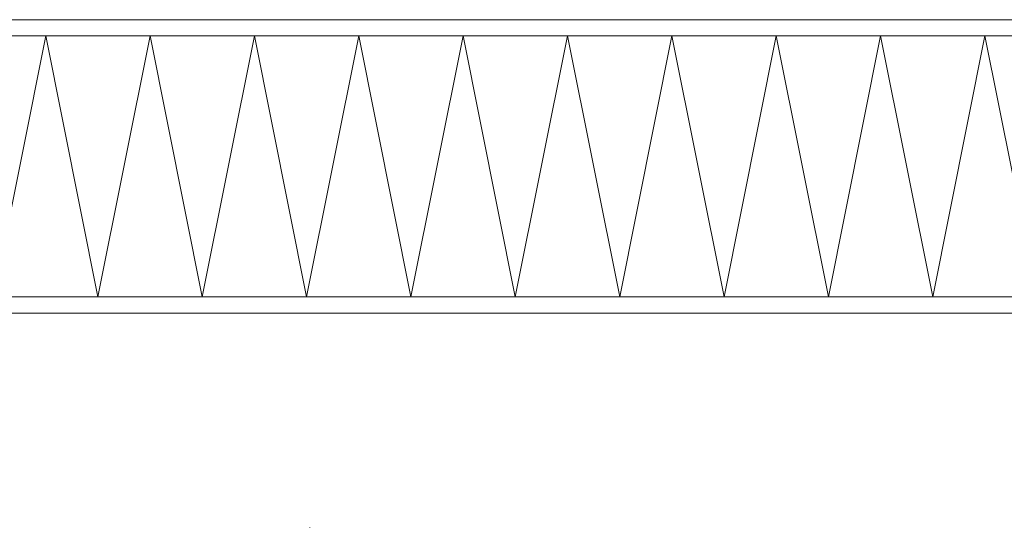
# Model space of a CAD drawing. Header units: metres. Extents: x -3.6 to 84.5, y -11 to 16.8.
# Tile 433 of 656: x 58.1434 to 58.2642, y -0.2073 to -0.145. Entities that reach past the tile are written whole.
import ezdxf

# ---------------------------------------------------------------- set-up
doc = ezdxf.new("R2010")
doc.units = ezdxf.units.M
doc.header["$MEASUREMENT"] = 0
doc.layers.add('301 - Elemente.Linie', color=7, linetype='Continuous')

msp = doc.modelspace()

# ---------------------------------------------------------------- linework, layer by layer
at = {"layer": '301 - Elemente.Linie', "color": 7, "linetype": 'Continuous', "lineweight": 5}
for p, q in [((58.31299, -0.145), (57.97699, -0.145)), ((57.97699, -0.147), (58.31299, -0.147)), ((58.31299, -0.147), (57.97699, -0.147)), ((58.14659, -0.147), (58.14019, -0.179)), ((58.15299, -0.179), (58.14659, -0.147)), ((58.15939, -0.147), (58.15299, -0.179)), ((58.16579, -0.179), (58.15939, -0.147)), ((58.17219, -0.147), (58.16579, -0.179)), ((58.17859, -0.179), (58.17219, -0.147)), ((58.18499, -0.147), (58.17859, -0.179)), ((58.19139, -0.179), (58.18499, -0.147)), ((58.19779, -0.147), (58.19139, -0.179)), ((58.20419, -0.179), (58.19779, -0.147)), ((58.21059, -0.147), (58.20419, -0.179)), ((58.21699, -0.179), (58.21059, -0.147)), ((58.22339, -0.147), (58.21699, -0.179)), ((58.22979, -0.179), (58.22339, -0.147)), ((58.23619, -0.147), (58.22979, -0.179)), ((58.24259, -0.179), (58.23619, -0.147)), ((58.24899, -0.147), (58.24259, -0.179)), ((58.25539, -0.179), (58.24899, -0.147)), ((58.26179, -0.147), (58.25539, -0.179)), ((58.26819, -0.179), (58.26179, -0.147)), ((58.31299, -0.179), (57.97699, -0.179)), ((57.97699, -0.179), (58.31299, -0.179)), ((57.97699, -0.181), (58.31299, -0.181)), ((58.17899, -0.20729), (58.17899, -0.2073))]:
    msp.add_line(p, q, dxfattribs=at)

doc.saveas('drawing.dxf')
